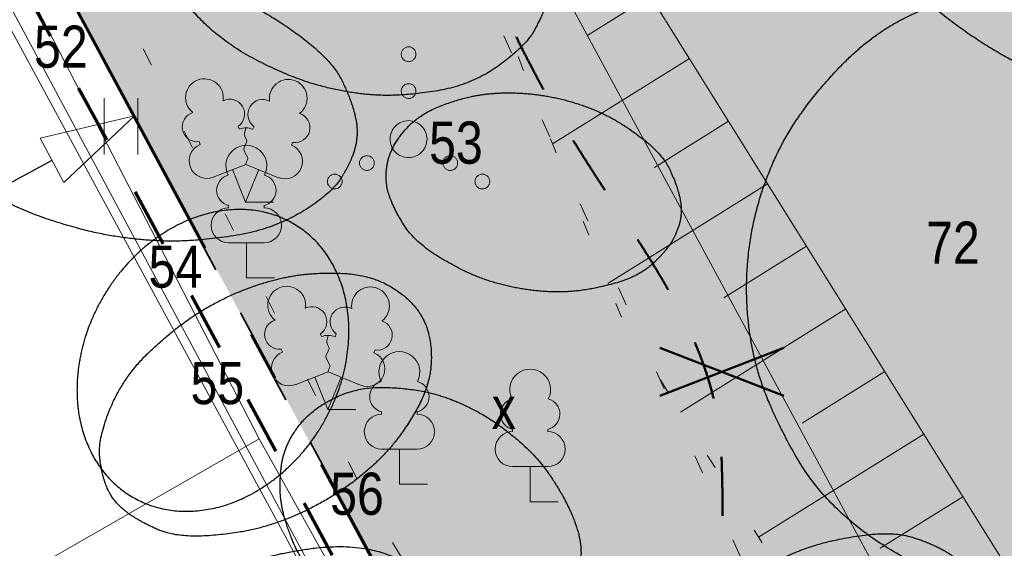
# Model space of a CAD drawing. Header units: metres. Extents: x 538891 to 1080079, y 6588829 to 13178720.
# Tile 259 of 656: x 539823 to 539836, y 6589209 to 6589216. Entities that reach past the tile are written whole.
import ezdxf

# ---------------------------------------------------------------- set-up
doc = ezdxf.new("R2010")
doc.units = ezdxf.units.M
doc.header["$LTSCALE"] = 0.4
doc.header["$PDMODE"] = 1
doc.header["$PDSIZE"] = -2
for name, pattern in [('KATASTRIPIIR', [17.5, 10, -2.5, 2.5, -2.5]), ('KOLVIK', [3.125, 0.625, -2.5]), ('NOLVAALL', [3, 0.5, -2.5]), ('VW-02 Medium Dashed', [4, 2, -2])]:
    doc.linetypes.add(name, pattern=pattern)
for name, color, linetype in [('DENDRO', 7, 'Continuous'), ('GEO', 7, 'Continuous'), ('KINO_ASENDIPLAAN', 7, 'Continuous'), ('KINO_PINNAKATTED 2', 7, 'Continuous'), ('KINO_TAIMESTIK', 7, 'Continuous'), ('KINO_VORMISTUS', 7, 'Continuous'), ('TEED. LIIKLUS JA TEERAJATISED', 7, 'Continuous')]:
    doc.layers.add(name, color=color, linetype=linetype)
doc.styles.add('Arial', font='arial.ttf')
doc.styles.add('Arial Narrow', font='ARIALN.TTF')
doc.styles.add('HK Explorer Medium', font='txt')
doc.linetypes.add('MP_KBL', pattern='A,0,[1,MP_KBL.shx,S=1,R=0,X=0,Y=-0.5],-18.999', length=18.999)
doc.linetypes.add('SI_VKBL', pattern='A,0,[1,SI_VKBL.shx,S=1,R=0,X=0,Y=-1.25],-53.74875', length=53.74875)
doc.dimstyles.new('ISO', dxfattribs={"dimtxt": 0.050344, "dimasz": 1.27, "dimexe": 0.8, "dimexo": 0, "dimgap": 0.4, "dimtad": 1, "dimdec": 3, "dimtxsty": 'Arial', "dimblk": 'VW_FILLEDARROW', "dimblk1": 'VW_FILLEDARROW', "dimblk2": 'VW_FILLEDARROW', "dimcen": 0, "dimadec": 8, "dimazin": 0, "dimtfac": 1, "dimtdec": 3, "dimtix": 1, "dimtmove": 0, "dimatfit": 0, "dimldrblk": 'VW_FILLEDARROW', "dimfxl": 1, "dimfrac": 2, "dimtolj": 1, "dimarcsym": 0})

# ---------------------------------------------------------------- blocks, each defined once
blk = doc.blocks.new('Landscape Area-226')
at = {"linetype": 'Continuous', "lineweight": 0}
blk.add_hatch(color=254, dxfattribs=at).paths.add_polyline_path([(-67.467, 134.818), (-71.46, 132.781), (-67.19, 124.86), (0, 0), (5.553, -10.141), (15.558, -4.907), (-6.422, 38.156), (-7.334, 37.698), (-24.238, 70.61), (-25.128, 70.156), (-55.703, 130.057)])
blk = doc.blocks.new('likvid')
at = {"color": 12, "linetype": 'Continuous', "lineweight": 50, "true_color": 0xcc0000}
for p, q in [((-0.84, 0.324), (0.84, -0.324)), ((0.84, 0.324), (-0.84, -0.324))]:
    blk.add_line(p, q, dxfattribs=at)
blk = doc.blocks.new('LEHTP2')
at = {"color": 252, "linetype": 'Continuous', "lineweight": 9, "true_color": 0x888888}
for p, q in [((-0.17, 1.98), (-0.2, 2.05)), ((0.2, 1.97), (0.23, 2.05)), ((-1.23, 1.56), (-1.26, 1.64)), ((1.25, 1.54), (1.28, 1.62)), ((-0.88, 0.67), (0.01, 1.02)), ((0, 0), (-0.35, 0.88)), ((0, 0), (0.36, 0.88)), ((0.01, 1.02), (0.89, 0.66)), ((0.76, 0), (0, 0))]:
    blk.add_line(p, q, dxfattribs=at)
at = {"color": 252, "linetype": 'Continuous', "lineweight": 9, "true_color": 0x888888, "flags": 128}
blk.add_lwpolyline([(0.01, 2.01), (-0.03, 1.86), (-0.03, 1.82), (-0.01, 1.76), (0.03, 1.69), (0.04, 1.65), (0.01, 1.58), (-0.04, 1.48), (-0.05, 1.43), (-0.04, 1.4), (-0.02, 1.34), (0.05, 1.22), (0.06, 1.18), (0.05, 1.14), (0.02, 1.07), (0.01, 1.02)], dxfattribs=at)
at = {"color": 252, "linetype": 'Continuous', "lineweight": 9, "true_color": 0x888888}
for centre, radius, start, end in [((-1.114, 2.828), 0.512, 111.5027, 232.5173), ((-1.114, 2.828), 0.512, 350.4856, 111.5002), ((1.158, 2.811), 0.512, 67.6168, 188.6314), ((1.158, 2.811), 0.512, 306.5997, 67.6143), ((-0.429, 2.384), 0.403, 305.1345, 116.705), ((0.465, 2.377), 0.403, 62.412, 233.9825), ((-1.312, 2.036), 0.403, 106.2979, 277.8684), ((1.344, 2.015), 0.403, 261.2486, 72.8191), ((0.008, 1.535), 0.475, 66.7655, 111.5015), ((-1.053, 1.117), 0.475, 111.5014, 291.5004), ((1.07, 1.101), 0.475, 247.6166, 67.6155)]:
    blk.add_arc(centre, radius, start, end, dxfattribs=at)
blk = doc.blocks.new('LEHTP1')
at = {"color": 252, "linetype": 'Continuous', "lineweight": 9, "true_color": 0x888888}
for p, q in [((-0.48, 1.96), (-0.48, 1.9)), ((0.48, 1.96), (0.48, 1.9)), ((0.48, 0.95), (-0.48, 0.95)), ((0, 0), (0, 0.95)), ((0.76, 0), (0, 0))]:
    blk.add_line(p, q, dxfattribs=at)
for centre, radius, start, end in [((0, 3.04), 0.554, 332.5799, 207.4201), ((-0.38, 2.375), 0.425, 105.2441, 257.079), ((0.38, 2.375), 0.425, 282.921, 74.7559), ((-0.475, 1.425), 0.475, 90, 270), ((0.475, 1.425), 0.475, 270, 90)]:
    blk.add_arc(centre, radius, start, end, dxfattribs=at)
blk = doc.blocks.new('VQSA')
at = {"color": 7, "linetype": 'Continuous', "lineweight": 9, "flags": 128}
for points in [[(0.2, 2.3), (0.199, 2.28), (0.196, 2.261), (0.191, 2.242), (0.185, 2.223), (0.176, 2.206), (0.166, 2.189), (0.155, 2.173), (0.141, 2.159), (0.127, 2.145), (0.111, 2.134), (0.094, 2.124), (0.077, 2.115), (0.058, 2.109), (0.039, 2.104), (0.02, 2.101), (0, 2.1), (-0.02, 2.101), (-0.039, 2.104), (-0.058, 2.109), (-0.077, 2.115), (-0.094, 2.124), (-0.111, 2.134), (-0.127, 2.145), (-0.141, 2.159), (-0.155, 2.173), (-0.166, 2.189), (-0.176, 2.206), (-0.185, 2.223), (-0.191, 2.242), (-0.196, 2.261), (-0.199, 2.28), (-0.2, 2.3), (-0.199, 2.32), (-0.196, 2.339), (-0.191, 2.358), (-0.185, 2.377), (-0.176, 2.394), (-0.166, 2.411), (-0.155, 2.427), (-0.141, 2.441), (-0.127, 2.455), (-0.111, 2.466), (-0.094, 2.476), (-0.077, 2.485), (-0.058, 2.491), (-0.039, 2.496), (-0.02, 2.499), (0, 2.5), (0.02, 2.499), (0.039, 2.496), (0.058, 2.491), (0.077, 2.485), (0.094, 2.476), (0.111, 2.466), (0.127, 2.455), (0.141, 2.441), (0.155, 2.427), (0.166, 2.411), (0.176, 2.394), (0.185, 2.377), (0.191, 2.358), (0.196, 2.339), (0.199, 2.32)], [(0.2, 1.3), (0.199, 1.28), (0.196, 1.261), (0.191, 1.242), (0.185, 1.223), (0.176, 1.206), (0.166, 1.189), (0.155, 1.173), (0.141, 1.159), (0.127, 1.145), (0.111, 1.134), (0.094, 1.124), (0.077, 1.115), (0.058, 1.109), (0.039, 1.104), (0.02, 1.101), (0, 1.1), (-0.02, 1.101), (-0.039, 1.104), (-0.058, 1.109), (-0.077, 1.115), (-0.094, 1.124), (-0.111, 1.134), (-0.127, 1.145), (-0.141, 1.159), (-0.155, 1.173), (-0.166, 1.189), (-0.176, 1.206), (-0.185, 1.223), (-0.191, 1.242), (-0.196, 1.261), (-0.199, 1.28), (-0.2, 1.3), (-0.199, 1.32), (-0.196, 1.339), (-0.191, 1.358), (-0.185, 1.377), (-0.176, 1.394), (-0.166, 1.411), (-0.155, 1.427), (-0.141, 1.441), (-0.127, 1.455), (-0.111, 1.466), (-0.094, 1.476), (-0.077, 1.485), (-0.058, 1.491), (-0.039, 1.496), (-0.02, 1.499), (0, 1.5), (0.02, 1.499), (0.039, 1.496), (0.058, 1.491), (0.077, 1.485), (0.094, 1.476), (0.111, 1.466), (0.127, 1.455), (0.141, 1.441), (0.155, 1.427), (0.166, 1.411), (0.176, 1.394), (0.185, 1.377), (0.191, 1.358), (0.196, 1.339), (0.199, 1.32)], [(0.5, 0), (0.498, -0.049), (0.49, -0.098), (0.478, -0.145), (0.462, -0.191), (0.441, -0.236), (0.416, -0.278), (0.387, -0.317), (0.354, -0.354), (0.317, -0.387), (0.278, -0.416), (0.236, -0.441), (0.191, -0.462), (0.145, -0.478), (0.098, -0.49), (0.049, -0.498), (0, -0.5), (-0.049, -0.498), (-0.098, -0.49), (-0.145, -0.478), (-0.191, -0.462), (-0.236, -0.441), (-0.278, -0.416), (-0.317, -0.387), (-0.354, -0.354), (-0.387, -0.317), (-0.416, -0.278), (-0.441, -0.236), (-0.462, -0.191), (-0.478, -0.145), (-0.49, -0.098), (-0.498, -0.049), (-0.5, 0), (-0.498, 0.049), (-0.49, 0.098), (-0.478, 0.145), (-0.462, 0.191), (-0.441, 0.236), (-0.416, 0.278), (-0.387, 0.317), (-0.354, 0.354), (-0.317, 0.387), (-0.278, 0.416), (-0.236, 0.441), (-0.191, 0.462), (-0.145, 0.478), (-0.098, 0.49), (-0.049, 0.498), (0, 0.5), (0.049, 0.498), (0.098, 0.49), (0.145, 0.478), (0.191, 0.462), (0.236, 0.441), (0.278, 0.416), (0.317, 0.387), (0.354, 0.354), (0.387, 0.317), (0.416, 0.278), (0.441, 0.236), (0.462, 0.191), (0.478, 0.145), (0.49, 0.098), (0.498, 0.049)], [(-0.93, -0.65), (-0.931, -0.67), (-0.934, -0.689), (-0.939, -0.708), (-0.945, -0.727), (-0.954, -0.744), (-0.964, -0.761), (-0.975, -0.777), (-0.989, -0.791), (-1.003, -0.805), (-1.019, -0.816), (-1.036, -0.826), (-1.053, -0.835), (-1.072, -0.841), (-1.091, -0.846), (-1.11, -0.849), (-1.13, -0.85), (-1.15, -0.849), (-1.169, -0.846), (-1.188, -0.841), (-1.207, -0.835), (-1.224, -0.826), (-1.241, -0.816), (-1.257, -0.805), (-1.271, -0.791), (-1.285, -0.777), (-1.296, -0.761), (-1.306, -0.744), (-1.315, -0.727), (-1.321, -0.708), (-1.326, -0.689), (-1.329, -0.67), (-1.33, -0.65), (-1.329, -0.63), (-1.326, -0.611), (-1.321, -0.592), (-1.315, -0.573), (-1.306, -0.556), (-1.296, -0.539), (-1.285, -0.523), (-1.271, -0.509), (-1.257, -0.495), (-1.241, -0.484), (-1.224, -0.474), (-1.207, -0.465), (-1.188, -0.459), (-1.169, -0.454), (-1.15, -0.451), (-1.13, -0.45), (-1.11, -0.451), (-1.091, -0.454), (-1.072, -0.459), (-1.053, -0.465), (-1.036, -0.474), (-1.019, -0.484), (-1.003, -0.495), (-0.989, -0.509), (-0.975, -0.523), (-0.964, -0.539), (-0.954, -0.556), (-0.945, -0.573), (-0.939, -0.592), (-0.934, -0.611), (-0.931, -0.63)], [(1.33, -0.65), (1.329, -0.67), (1.326, -0.689), (1.321, -0.708), (1.315, -0.727), (1.306, -0.744), (1.296, -0.761), (1.285, -0.777), (1.271, -0.791), (1.257, -0.805), (1.241, -0.816), (1.224, -0.826), (1.207, -0.835), (1.188, -0.841), (1.169, -0.846), (1.15, -0.849), (1.13, -0.85), (1.11, -0.849), (1.091, -0.846), (1.072, -0.841), (1.053, -0.835), (1.036, -0.826), (1.019, -0.816), (1.003, -0.805), (0.989, -0.791), (0.975, -0.777), (0.964, -0.761), (0.954, -0.744), (0.945, -0.727), (0.939, -0.708), (0.934, -0.689), (0.931, -0.67), (0.93, -0.65), (0.931, -0.63), (0.934, -0.611), (0.939, -0.592), (0.945, -0.573), (0.954, -0.556), (0.964, -0.539), (0.975, -0.523), (0.989, -0.509), (1.003, -0.495), (1.019, -0.484), (1.036, -0.474), (1.053, -0.465), (1.072, -0.459), (1.091, -0.454), (1.11, -0.451), (1.13, -0.45), (1.15, -0.451), (1.169, -0.454), (1.188, -0.459), (1.207, -0.465), (1.224, -0.474), (1.241, -0.484), (1.257, -0.495), (1.271, -0.509), (1.285, -0.523), (1.296, -0.539), (1.306, -0.556), (1.315, -0.573), (1.321, -0.592), (1.326, -0.611), (1.329, -0.63)], [(-1.8, -1.15), (-1.801, -1.17), (-1.804, -1.189), (-1.809, -1.208), (-1.815, -1.227), (-1.824, -1.244), (-1.834, -1.261), (-1.845, -1.277), (-1.859, -1.291), (-1.873, -1.305), (-1.889, -1.316), (-1.906, -1.326), (-1.923, -1.335), (-1.942, -1.341), (-1.961, -1.346), (-1.98, -1.349), (-2, -1.35), (-2.02, -1.349), (-2.039, -1.346), (-2.058, -1.341), (-2.077, -1.335), (-2.094, -1.326), (-2.111, -1.316), (-2.127, -1.305), (-2.141, -1.291), (-2.155, -1.277), (-2.166, -1.261), (-2.176, -1.244), (-2.185, -1.227), (-2.191, -1.208), (-2.196, -1.189), (-2.199, -1.17), (-2.2, -1.15), (-2.199, -1.13), (-2.196, -1.111), (-2.191, -1.092), (-2.185, -1.073), (-2.176, -1.056), (-2.166, -1.039), (-2.155, -1.023), (-2.141, -1.009), (-2.127, -0.995), (-2.111, -0.984), (-2.094, -0.974), (-2.077, -0.965), (-2.058, -0.959), (-2.039, -0.954), (-2.02, -0.951), (-2, -0.95), (-1.98, -0.951), (-1.961, -0.954), (-1.942, -0.959), (-1.923, -0.965), (-1.906, -0.974), (-1.889, -0.984), (-1.873, -0.995), (-1.859, -1.009), (-1.845, -1.023), (-1.834, -1.039), (-1.824, -1.056), (-1.815, -1.073), (-1.809, -1.092), (-1.804, -1.111), (-1.801, -1.13)], [(2.2, -1.15), (2.199, -1.17), (2.196, -1.189), (2.191, -1.208), (2.185, -1.227), (2.176, -1.244), (2.166, -1.261), (2.155, -1.277), (2.141, -1.291), (2.127, -1.305), (2.111, -1.316), (2.094, -1.326), (2.077, -1.335), (2.058, -1.341), (2.039, -1.346), (2.02, -1.349), (2, -1.35), (1.98, -1.349), (1.961, -1.346), (1.942, -1.341), (1.923, -1.335), (1.906, -1.326), (1.889, -1.316), (1.873, -1.305), (1.859, -1.291), (1.845, -1.277), (1.834, -1.261), (1.824, -1.244), (1.815, -1.227), (1.809, -1.208), (1.804, -1.189), (1.801, -1.17), (1.8, -1.15), (1.801, -1.13), (1.804, -1.111), (1.809, -1.092), (1.815, -1.073), (1.824, -1.056), (1.834, -1.039), (1.845, -1.023), (1.859, -1.009), (1.873, -0.995), (1.889, -0.984), (1.906, -0.974), (1.923, -0.965), (1.942, -0.959), (1.961, -0.954), (1.98, -0.951), (2, -0.95), (2.02, -0.951), (2.039, -0.954), (2.058, -0.959), (2.077, -0.965), (2.094, -0.974), (2.111, -0.984), (2.127, -0.995), (2.141, -1.009), (2.155, -1.023), (2.166, -1.039), (2.176, -1.056), (2.185, -1.073), (2.191, -1.092), (2.196, -1.111), (2.199, -1.13)]]:
    blk.add_lwpolyline(points, close=True, dxfattribs=at)
blk = doc.blocks.new('HEIN')
at = {"color": 7, "linetype": 'Continuous', "lineweight": 9}
for p, q in [((-0.455, 0.761), (-0.455, -0.761)), ((0.455, 0.761), (0.455, -0.761))]:
    blk.add_line(p, q, dxfattribs=at)
blk = doc.blocks.new('VW_FILLEDARROW')
at = {"color": 0, "linetype": 'Continuous', "lineweight": 5, "flags": 128}
blk.add_lwpolyline([(-1, 0.268), (0, 0), (-1, -0.268)], close=True, dxfattribs=at)
blk = doc.blocks.new('*D536')
at = {"layer": 'Defpoints', "color": 0, "transparency": 16777216}
for p in [(539824.376, 6589214.944), (539824.74, 6589214.269), (539809.612, 6589206.121)]:
    blk.add_point(p, dxfattribs=at)
at = {"layer": 'KINO_VORMISTUS', "color": 0, "linetype": 'Continuous', "lineweight": -2, "transparency": 16777216}
for p, q in [((539824.74, 6589214.269), (539823.997, 6589215.649)), ((539810.366, 6589207.399), (539823.258, 6589214.342)), ((539809.612, 6589206.121), (539808.868, 6589207.501))]:
    blk.add_line(p, q, dxfattribs=at)
at = {"layer": 'KINO_VORMISTUS', "color": 0, "lineweight": -2, "transparency": 16777216, "xscale": 1.27, "yscale": 1.27, "zscale": 1.27}
for p, rotation in [((539824.376, 6589214.944), 28.30540367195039), ((539809.248, 6589206.797), 208.3054036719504)]:
    blk.add_blockref('VW_FILLEDARROW', p, dxfattribs=dict(at, rotation=rotation))
at = {"layer": 'KINO_VORMISTUS', "color": 0, "lineweight": 5, "transparency": 16777216, "insert": (539816.246, 6589211.921), "char_height": 1.2656, "attachment_point": 5, "rotation": 28.3054, "style": 'HK Explorer Medium'}
blk.add_mtext('\\A1;17,18m', dxfattribs=at)

msp = doc.modelspace()

# ---------------------------------------------------------------- hatches: boundary and pattern name
at = {"layer": 'DENDRO', "linetype": 'Continuous', "lineweight": 0, "true_color": 0xff9f7f}
msp.add_hatch(color=21, dxfattribs=at).paths.add_polyline_path([(539832.1264, 6589223.9758), (539832.0564, 6589224.0308), (539831.9855, 6589224.0844), (539831.9135, 6589224.1367), (539831.8406, 6589224.1877), (539831.7666, 6589224.2373), (539831.6917, 6589224.2856), (539831.6158, 6589224.3326), (539831.5388, 6589224.3782), (539831.463, 6589224.4217), (539831.3902, 6589224.4621), (539831.3205, 6589224.4994), (539831.254, 6589224.5338), (539831.1905, 6589224.5651), (539831.1302, 6589224.5933), (539831.073, 6589224.6186), (539831.0188, 6589224.6408), (539830.9677, 6589224.6609), (539830.9194, 6589224.6798), (539830.8739, 6589224.6974), (539830.8313, 6589224.7139), (539830.7916, 6589224.7291), (539830.7547, 6589224.7432), (539830.7207, 6589224.756), (539830.6895, 6589224.7676), (539830.6606, 6589224.7783), (539830.6336, 6589224.7883), (539830.6085, 6589224.7977), (539830.5853, 6589224.8063), (539830.5639, 6589224.8143), (539830.5444, 6589224.8216), (539830.5268, 6589224.8283), (539830.511, 6589224.8342), (539830.4941, 6589224.8406), (539830.4731, 6589224.8485), (539830.448, 6589224.858), (539830.4188, 6589224.869), (539830.3855, 6589224.8815), (539830.348, 6589224.8955), (539830.3064, 6589224.911), (539830.2608, 6589224.9281), (539830.2102, 6589224.9466), (539830.1538, 6589224.9662), (539830.0916, 6589224.9871), (539830.0237, 6589225.0092), (539829.9499, 6589225.0325), (539829.8705, 6589225.057), (539829.7852, 6589225.0828), (539829.6941, 6589225.1097), (539829.5995, 6589225.136), (539829.5034, 6589225.1597), (539829.4058, 6589225.1808), (539829.3068, 6589225.1993), (539829.2063, 6589225.2153), (539829.1044, 6589225.2287), (539829.001, 6589225.2395), (539828.8962, 6589225.2477), (539828.7934, 6589225.2517), (539828.6961, 6589225.2499), (539828.6043, 6589225.2422), (539828.518, 6589225.2286), (539828.4373, 6589225.2092), (539828.362, 6589225.184), (539828.2922, 6589225.1529), (539828.2279, 6589225.1159), (539828.1681, 6589225.0747), (539828.1116, 6589225.0306), (539828.0585, 6589224.9836), (539828.0087, 6589224.9339), (539827.9623, 6589224.8814), (539827.9193, 6589224.826), (539827.8796, 6589224.7678), (539827.8433, 6589224.7068), (539827.8097, 6589224.6433), (539827.778, 6589224.5776), (539827.7482, 6589224.5097), (539827.7205, 6589224.4397), (539827.6947, 6589224.3674), (539827.6709, 6589224.2929), (539827.649, 6589224.2163), (539827.6291, 6589224.1374), (539827.6113, 6589224.0572), (539827.5956, 6589223.9763), (539827.5821, 6589223.8947), (539827.5707, 6589223.8126), (539827.5615, 6589223.7298), (539827.5545, 6589223.6464), (539827.5496, 6589223.5623), (539827.5469, 6589223.4776), (539827.5465, 6589223.393), (539827.5482, 6589223.3091), (539827.5522, 6589223.2259), (539827.5585, 6589223.1435), (539827.5671, 6589223.0618), (539827.5779, 6589222.9808), (539827.5909, 6589222.9006), (539827.6062, 6589222.8211), (539827.6234, 6589222.742), (539827.6418, 6589222.6628), (539827.6616, 6589222.5835), (539827.6827, 6589222.5041), (539827.7051, 6589222.4247), (539827.7289, 6589222.3452), (539827.754, 6589222.2656), (539827.7805, 6589222.1859), (539827.8078, 6589222.1056), (539827.8354, 6589222.0243), (539827.8633, 6589221.9419), (539827.8915, 6589221.8584), (539827.9201, 6589221.7738), (539827.949, 6589221.6882), (539827.9782, 6589221.6014), (539828.0078, 6589221.5136), (539828.0375, 6589221.4225), (539828.0672, 6589221.326), (539828.097, 6589221.2242), (539828.1267, 6589221.1169), (539828.1565, 6589221.0042), (539828.1863, 6589220.8861), (539828.216, 6589220.7626), (539828.2458, 6589220.6338), (539828.2762, 6589220.4967), (539828.3076, 6589220.3485), (539828.34, 6589220.1894), (539828.3735, 6589220.0192), (539828.408, 6589219.838), (539828.4436, 6589219.6457), (539828.4802, 6589219.4424), (539828.5179, 6589219.2281), (539828.5587, 6589219.0075), (539828.6045, 6589218.7856), (539828.6554, 6589218.5623), (539828.7114, 6589218.3376), (539828.7725, 6589218.1114), (539828.8386, 6589217.8839), (539828.9098, 6589217.655), (539828.9862, 6589217.4247), (539829.0653, 6589217.1978), (539829.145, 6589216.9792), (539829.2253, 6589216.7688), (539829.3062, 6589216.5667), (539829.3876, 6589216.3729), (539829.4696, 6589216.1873), (539829.5522, 6589216.0099), (539829.6353, 6589215.8409), (539829.7186, 6589215.678), (539829.8017, 6589215.5193), (539829.8845, 6589215.3648), (539829.967, 6589215.2144), (539830.0493, 6589215.0682), (539830.1313, 6589214.9261), (539830.2131, 6589214.7882), (539830.2946, 6589214.6545), (539830.3765, 6589214.5228), (539830.4592, 6589214.3912), (539830.5429, 6589214.2595), (539830.6275, 6589214.1278), (539830.7129, 6589213.9962), (539830.7993, 6589213.8645), (539830.8867, 6589213.7329), (539830.9749, 6589213.6012), (539831.0628, 6589213.4694), (539831.1493, 6589213.3374), (539831.2343, 6589213.2052), (539831.3178, 6589213.0727), (539831.3999, 6589212.94), (539831.4805, 6589212.8071), (539831.5596, 6589212.6739), (539831.6373, 6589212.5406), (539831.7123, 6589212.4068), (539831.7833, 6589212.2726), (539831.8503, 6589212.1379), (539831.9134, 6589212.0028), (539831.9726, 6589211.8672), (539832.0278, 6589211.7311), (539832.0791, 6589211.5945), (539832.1264, 6589211.4574), (539832.1692, 6589211.3199), (539832.2071, 6589211.1819), (539832.2401, 6589211.0434), (539832.268, 6589210.9044), (539832.291, 6589210.7649), (539832.3091, 6589210.625), (539832.3222, 6589210.4845), (539832.3303, 6589210.3436), (539832.3354, 6589210.2026), (539832.3393, 6589210.0618), (539832.342, 6589209.9213), (539832.3435, 6589209.7811), (539832.3438, 6589209.6411), (539832.3429, 6589209.5015), (539832.3409, 6589209.362), (539832.3377, 6589209.2229), (539832.3351, 6589209.0844), (539832.3351, 6589208.9469), (539832.3376, 6589208.8105), (539832.3427, 6589208.675), (539832.3504, 6589208.5407), (539832.3606, 6589208.4073), (539832.3733, 6589208.275), (539832.3886, 6589208.1436), (539832.408, 6589208.0137), (539832.4333, 6589207.8853), (539832.4644, 6589207.7587), (539832.5013, 6589207.6336), (539832.544, 6589207.5102), (539832.5925, 6589207.3885), (539832.6469, 6589207.2683), (539832.707, 6589207.1499), (539832.7719, 6589207.0326), (539832.8407, 6589206.9159), (539832.9132, 6589206.8), (539832.9896, 6589206.6847), (539833.0697, 6589206.5701), (539833.1537, 6589206.4562), (539833.2415, 6589206.3429), (539833.333, 6589206.2303), (539833.4271, 6589206.1179), (539833.5226, 6589206.005), (539833.6193, 6589205.8917), (539833.7174, 6589205.778), (539833.8167, 6589205.6638), (539833.9174, 6589205.5492), (539834.0194, 6589205.4342), (539834.1227, 6589205.3187), (539834.2261, 6589205.2023), (539834.3283, 6589205.0843), (539834.4294, 6589204.9647), (539834.5293, 6589204.8436), (539834.628, 6589204.721), (539834.7255, 6589204.5968), (539834.8219, 6589204.471), (539834.9171, 6589204.3437), (539835.0114, 6589204.2151), (539835.1049, 6589204.0855), (539835.1976, 6589203.955), (539835.2895, 6589203.8235), (539835.3807, 6589203.6911), (539835.4711, 6589203.5577), (539835.5607, 6589203.4233), (539835.6496, 6589203.2879), (539835.7397, 6589203.1501), (539835.8333, 6589203.0081), (539835.9302, 6589202.862), (539836.0305, 6589202.7119), (539836.1341, 6589202.5576), (539836.2411, 6589202.3993), (539836.3515, 6589202.2369), (539836.4653, 6589202.0703), (539836.5843, 6589201.9012), (539836.7103, 6589201.7308), (539836.8433, 6589201.5591), (539836.9834, 6589201.3863), (539837.1305, 6589201.2123), (539837.2847, 6589201.037), (539837.4459, 6589200.8605), (539837.6142, 6589200.6828), (539837.7863, 6589200.5089), (539837.9591, 6589200.3438), (539838.1325, 6589200.1874), (539838.3067, 6589200.0399), (539838.4815, 6589199.9011), (539838.657, 6589199.7711), (539838.8332, 6589199.6499), (539839.01, 6589199.5375), (539839.1862, 6589199.4326), (539839.3605, 6589199.3339), (539839.5327, 6589199.2414), (539839.703, 6589199.1552), (539839.8713, 6589199.0753), (539840.0377, 6589199.0015), (539840.2021, 6589198.934), (539840.3645, 6589198.8728), (539840.5265, 6589198.8169), (539840.6897, 6589198.7655), (539840.8541, 6589198.7186), (539841.0196, 6589198.6762), (539841.1864, 6589198.6383), (539841.3543, 6589198.605), (539841.5234, 6589198.5761), (539841.6937, 6589198.5518), (539841.8635, 6589198.5326), (539842.031, 6589198.5194), (539842.1962, 6589198.5119), (539842.3591, 6589198.5104), (539842.5197, 6589198.5147), (539842.6781, 6589198.5249), (539842.8342, 6589198.5409), (539842.988, 6589198.5628), (539843.1378, 6589198.5914), (539843.2819, 6589198.6273), (539843.4203, 6589198.6706), (539843.553, 6589198.7212), (539843.6799, 6589198.7792), (539843.8012, 6589198.8446), (539843.9167, 6589198.9174), (539844.0265, 6589198.9975), (539844.1294, 6589199.0852), (539844.2244, 6589199.1806), (539844.3113, 6589199.2837), (539844.3902, 6589199.3946), (539844.4611, 6589199.5132), (539844.524, 6589199.6396), (539844.5789, 6589199.7737), (539844.6258, 6589199.9155), (539844.6655, 6589200.0634), (539844.6987, 6589200.2157), (539844.7254, 6589200.3724), (539844.7457, 6589200.5335), (539844.7595, 6589200.699), (539844.7668, 6589200.869), (539844.7676, 6589201.0433), (539844.762, 6589201.2221), (539844.7506, 6589201.4036), (539844.7342, 6589201.5863), (539844.7128, 6589201.7701), (539844.6863, 6589201.955), (539844.6548, 6589202.1411), (539844.6183, 6589202.3282), (539844.5768, 6589202.5165), (539844.5302, 6589202.7059), (539844.4793, 6589202.895), (539844.4248, 6589203.0822), (539844.3667, 6589203.2677), (539844.3051, 6589203.4513), (539844.2398, 6589203.6331), (539844.1709, 6589203.8131), (539844.0984, 6589203.9913), (539844.0223, 6589204.1677), (539843.9432, 6589204.3428), (539843.8615, 6589204.5171), (539843.7774, 6589204.6905), (539843.6907, 6589204.8631), (539843.6015, 6589205.0349), (539843.5098, 6589205.2059), (539843.4157, 6589205.3761), (539843.319, 6589205.5454), (539843.2203, 6589205.7146), (539843.1202, 6589205.8844), (539843.0186, 6589206.0546), (539842.9156, 6589206.2254), (539842.8112, 6589206.3968), (539842.7053, 6589206.5687), (539842.5979, 6589206.7411), (539842.4891, 6589206.914), (539842.3777, 6589207.0911), (539842.2623, 6589207.276), (539842.1431, 6589207.4686), (539842.02, 6589207.669), (539841.893, 6589207.8773), (539841.7621, 6589208.0933), (539841.6273, 6589208.317), (539841.4886, 6589208.5486), (539841.3448, 6589208.7916), (539841.1946, 6589209.0499), (539841.0381, 6589209.3235), (539840.8753, 6589209.6122), (539840.7061, 6589209.9162), (539840.5305, 6589210.2355), (539840.3486, 6589210.5699), (539840.1604, 6589210.9196), (539839.9697, 6589211.2792), (539839.7802, 6589211.6434), (539839.592, 6589212.0121), (539839.4051, 6589212.3853), (539839.2196, 6589212.7631), (539839.0353, 6589213.1455), (539838.8523, 6589213.5324), (539838.6705, 6589213.9239), (539838.4896, 6589214.3156), (539838.3087, 6589214.7031), (539838.1281, 6589215.0864), (539837.9477, 6589215.4656), (539837.7674, 6589215.8407), (539837.5873, 6589216.2116), (539837.4074, 6589216.5783), (539837.2277, 6589216.9409), (539837.0461, 6589217.2987), (539836.8606, 6589217.6509), (539836.6712, 6589217.9977), (539836.4779, 6589218.3389), (539836.2807, 6589218.6746), (539836.0796, 6589219.0049), (539835.8746, 6589219.3296), (539835.6657, 6589219.6488), (539835.4562, 6589219.9605), (539835.2496, 6589220.2627), (539835.0457, 6589220.5553), (539834.8447, 6589220.8383), (539834.6465, 6589221.1118), (539834.4511, 6589221.3758), (539834.2586, 6589221.6302), (539834.0688, 6589221.875), (539833.8851, 6589222.1073), (539833.7107, 6589222.3238), (539833.5456, 6589222.5247), (539833.3899, 6589222.71), (539833.2434, 6589222.8796), (539833.1062, 6589223.0335), (539832.9784, 6589223.1717), (539832.8598, 6589223.2943), (539832.7487, 6589223.4053), (539832.6431, 6589223.509), (539832.5431, 6589223.6052), (539832.4487, 6589223.6941), (539832.3598, 6589223.7756), (539832.2764, 6589223.8497), (539832.1986, 6589223.9165)])

# ---------------------------------------------------------------- linework, layer by layer
at = {"layer": 'DENDRO', "color": 82, "linetype": 'Continuous', "lineweight": 25, "true_color": 0x33cc00}
for points, knots in [([(539838.5651, 6589227.1888), (539838.5272, 6589227.1902), (539838.4893, 6589227.1916), (539837.7834, 6589227.2077), (539836.2412, 6589226.7453), (539835.0265, 6589225.7814), (539833.8829, 6589224.4288), (539833.2793, 6589222.4486), (539833.1562, 6589221.0375), (539833.4193, 6589218.9221), (539834.6798, 6589216.7926), (539836.2447, 6589215.6318), (539837.5104, 6589215.2604), (539838.5728, 6589215.1761), (539840.0469, 6589215.4862), (539841.2693, 6589216.2768), (539842.4723, 6589217.4366), (539843.2502, 6589219.286), (539843.5135, 6589220.6626), (539843.4696, 6589222.8202), (539842.3829, 6589225.178), (539840.8412, 6589226.5718), (539839.3445, 6589227.1458), (539838.6409, 6589227.1861), (539838.603, 6589227.1875), (539838.5651, 6589227.1888)], [0, 0, 0, 0.0026698, 0.0026698, 0.0524026, 0.1021353, 0.1518681, 0.2016009, 0.2513337, 0.3010665, 0.3507992, 0.400532, 0.4502648, 0.4999976, 0.5497304, 0.5994631, 0.6491959, 0.6989287, 0.7486615, 0.7983943, 0.848127, 0.8978598, 0.9475926, 0.9973254, 0.9973254, 1, 1, 1]), ([(539837.5098, 6589208.4849), (539837.5436, 6589208.4908), (539837.5774, 6589208.4967), (539838.2101, 6589208.6141), (539839.5202, 6589209.3359), (539840.3712, 6589210.4554), (539840.777, 6589211.3941), (539840.9456, 6589212.4698), (539840.8257, 6589213.5834), (539840.422, 6589214.6166), (539839.4547, 6589215.9028), (539837.8464, 6589216.6873), (539836.6295, 6589216.7794), (539836.0711, 6589216.698), (539835.5161, 6589216.5873), (539834.3949, 6589216.09), (539833.4767, 6589215.1246), (539832.9823, 6589214.2771), (539832.686, 6589213.2603), (539832.6584, 6589212.1513), (539832.9248, 6589211.0635), (539833.7425, 6589209.6215), (539835.3417, 6589208.6094), (539836.8082, 6589208.3741), (539837.4422, 6589208.473), (539837.476, 6589208.479), (539837.5098, 6589208.4849)], [0, 0, 0, 0.0025271, 0.0025271, 0.0499051, 0.0972831, 0.1446612, 0.1920392, 0.2394172, 0.2867953, 0.3341733, 0.3815514, 0.4289294, 0.4763074, 0.5236855, 0.5710635, 0.6184415, 0.6658196, 0.7131976, 0.7605756, 0.8079537, 0.8553317, 0.9027098, 0.9500878, 0.9974658, 0.9974658, 1, 1, 1])]:
    msp.add_open_spline(points, degree=2, knots=knots, dxfattribs=at)
at = {"layer": 'DENDRO', "color": 20, "linetype": 'VW-02 Medium Dashed', "lineweight": 50, "true_color": 0xff3f3f}
msp.add_open_spline([(539832.1264, 6589223.9758), (539831.8485, 6589224.1984), (539831.2291, 6589224.558), (539830.8085, 6589224.7235), (539830.5704, 6589224.8117), (539830.4517, 6589224.8567), (539830.0699, 6589224.9995), (539829.3184, 6589225.2199), (539828.474, 6589225.2754), (539827.9818, 6589224.9564), (539827.7048, 6589224.4572), (539827.5534, 6589223.8176), (539827.5405, 6589223.1376), (539827.672, 6589222.5047), (539827.889, 6589221.8671), (539828.1266, 6589221.1601), (539828.3651, 6589220.1074), (539828.6708, 6589218.3487), (539829.3016, 6589216.5006), (539829.9691, 6589215.1811), (539830.6202, 6589214.1279), (539831.3296, 6589213.0745), (539831.945, 6589212.0066), (539832.3077, 6589210.9083), (539832.353, 6589209.779), (539832.3223, 6589208.6668), (539832.4548, 6589207.6205), (539832.9592, 6589206.6793), (539833.7069, 6589205.7814), (539834.5386, 6589204.8561), (539835.2957, 6589203.8313), (539836.0035, 6589202.7446), (539836.9271, 6589201.396), (539838.3013, 6589199.9696), (539839.7188, 6589199.1054), (539841.0102, 6589198.6401), (539842.3773, 6589198.4635), (539843.5987, 6589198.6622), (539844.4543, 6589199.3328), (539844.7974, 6589200.4982), (539844.7265, 6589201.946), (539844.3339, 6589203.4658), (539843.7108, 6589204.8697), (539842.9272, 6589206.2212), (539842.0511, 6589207.6068), (539840.926, 6589209.4903), (539839.3948, 6589212.3489), (539837.9462, 6589215.4989), (539836.5091, 6589218.3829), (539834.8222, 6589220.9147), (539833.3154, 6589222.8353), (539832.4042, 6589223.7532), (539832.1264, 6589223.9758)], degree=2, dxfattribs=at)
at = {"layer": 'DENDRO', "color": 30, "linetype": 'Continuous', "lineweight": 25, "true_color": 0xff7f00}
for points, knots in [([(539824.5798, 6589218.4437), (539824.5734, 6589218.4271), (539824.5669, 6589218.4104), (539824.45, 6589218.096), (539824.52, 6589217.2741), (539824.9958, 6589216.5238), (539825.6161, 6589215.9091), (539826.4992, 6589215.4596), (539827.2615, 6589215.2503), (539827.9945, 6589215.2039), (539828.95, 6589215.362), (539829.677, 6589215.8918), (539829.9054, 6589216.3076), (539830.025, 6589216.6537), (539830.0443, 6589217.3151), (539829.6912, 6589218.0455), (539829.1811, 6589218.6758), (539828.3716, 6589219.1977), (539827.6271, 6589219.4854), (539826.4708, 6589219.6676), (539825.3232, 6589219.3408), (539824.7212, 6589218.7858), (539824.5927, 6589218.477), (539824.5862, 6589218.4604), (539824.5798, 6589218.4437)], [0, 0, 0, 0.0027858, 0.0027858, 0.0551237, 0.1074616, 0.1597995, 0.2121374, 0.2644753, 0.3168131, 0.369151, 0.4214889, 0.4738268, 0.5261647, 0.5785026, 0.6308405, 0.6831784, 0.7355163, 0.7878542, 0.840192, 0.8925299, 0.9448678, 0.9972057, 0.9972057, 1, 1, 1]), ([(539821.3141, 6589215.6257), (539821.3116, 6589215.6115), (539821.3091, 6589215.5973), (539821.2669, 6589215.33), (539821.4895, 6589214.6895), (539822.0534, 6589214.1433), (539822.7241, 6589213.7066), (539823.636, 6589213.3955), (539824.4237, 6589213.2565), (539825.1927, 6589213.2399), (539826.2198, 6589213.3941), (539827.0288, 6589213.8719), (539827.3172, 6589214.3259), (539827.4177, 6589214.72), (539827.3146, 6589215.1646), (539827.0616, 6589215.6743), (539826.3817, 6589216.216), (539825.6163, 6589216.6241), (539824.6551, 6589216.8711), (539823.867, 6589216.9491), (539822.758, 6589216.8764), (539821.8026, 6589216.4398), (539821.3744, 6589215.9184), (539821.3192, 6589215.6542), (539821.3167, 6589215.64), (539821.3141, 6589215.6257)], [0, 0, 0, 0.0026574, 0.0026574, 0.0523913, 0.1021253, 0.1518592, 0.2015932, 0.2513271, 0.3010611, 0.3507951, 0.400529, 0.450263, 0.4999969, 0.5497309, 0.5994649, 0.6491988, 0.6989328, 0.7486667, 0.7984007, 0.8481347, 0.8978686, 0.9476026, 0.9973365, 0.9973365, 1, 1, 1]), ([(539827.8046, 6589214.3038), (539827.8023, 6589214.2923), (539827.8, 6589214.2808), (539827.7595, 6589214.0635), (539827.8958, 6589213.6672), (539828.1861, 6589213.2221), (539828.845, 6589212.8258), (539829.3804, 6589212.637), (539829.9544, 6589212.5502), (539830.4975, 6589212.5724), (539831.1828, 6589212.7537), (539831.5379, 6589213.0629), (539831.7163, 6589213.325), (539831.8058, 6589213.6434), (539831.7284, 6589214.0123), (539831.5218, 6589214.4395), (539830.9558, 6589214.8659), (539830.463, 6589215.0952), (539829.8995, 6589215.2356), (539829.3326, 6589215.2672), (539828.8272, 6589215.1957), (539828.2252, 6589214.964), (539827.8585, 6589214.5416), (539827.8092, 6589214.3268), (539827.8069, 6589214.3153), (539827.8046, 6589214.3038)], [0, 0, 0, 0.0026412, 0.0026412, 0.0523767, 0.1021121, 0.1518475, 0.201583, 0.2513184, 0.3010538, 0.3507892, 0.4005247, 0.4502601, 0.4999955, 0.549731, 0.5994664, 0.6492018, 0.6989372, 0.7486727, 0.7984081, 0.8481435, 0.897879, 0.9476144, 0.9973498, 0.9973498, 1, 1, 1]), ([(539828.2753, 6589212.211), (539828.2687, 6589212.2229), (539828.2621, 6589212.2349), (539828.1343, 6589212.4584), (539827.5658, 6589212.7973), (539826.7976, 6589212.8252), (539826.1953, 6589212.7168), (539825.5591, 6589212.4712), (539824.9647, 6589212.1056), (539824.2378, 6589211.4317), (539823.8779, 6589210.5804), (539823.9312, 6589210.0622), (539824.0906, 6589209.7115), (539824.4419, 6589209.4447), (539824.9565, 6589209.226), (539825.8014, 6589209.2849), (539826.4292, 6589209.4619), (539827.0545, 6589209.7719), (539827.6003, 6589210.181), (539828.0112, 6589210.6337), (539828.3895, 6589211.3027), (539828.4062, 6589211.9591), (539828.2885, 6589212.1871), (539828.2819, 6589212.199), (539828.2753, 6589212.211)], [0, 0, 0, 0.0027795, 0.0027795, 0.055118, 0.1074565, 0.159795, 0.2121335, 0.264472, 0.3168105, 0.369149, 0.4214876, 0.4738261, 0.5261646, 0.5785031, 0.6308416, 0.6831801, 0.7355186, 0.7878571, 0.8401957, 0.8925342, 0.9448727, 0.9972112, 0.9972112, 1, 1, 1]), ([(539826.5746, 6589210.7071), (539826.5659, 6589210.6948), (539826.5572, 6589210.6825), (539826.3955, 6589210.4492), (539826.3328, 6589209.9223), (539826.3942, 6589209.4948), (539826.641, 6589208.8847), (539827.1741, 6589208.2912), (539827.7162, 6589207.9072), (539828.3034, 6589207.6618), (539829.1455, 6589207.5334), (539829.7051, 6589207.7244), (539830.1001, 6589207.9855), (539830.3318, 6589208.3482), (539830.426, 6589208.7402), (539830.4273, 6589209.3361), (539829.9486, 6589210.2161), (539829.3333, 6589210.7643), (539828.7588, 6589211.0831), (539828.1783, 6589211.2519), (539827.3945, 6589211.2777), (539826.7613, 6589210.9582), (539826.592, 6589210.7316), (539826.5833, 6589210.7193), (539826.5746, 6589210.7071)], [0, 0, 0, 0.0027725, 0.0027725, 0.0551117, 0.1074508, 0.15979, 0.2121292, 0.2644683, 0.3168075, 0.3691467, 0.4214858, 0.473825, 0.5261642, 0.5785033, 0.6308425, 0.6831817, 0.7355208, 0.78786, 0.8401991, 0.8925383, 0.9448775, 0.9972166, 0.9972166, 1, 1, 1])]:
    msp.add_open_spline(points, degree=2, knots=knots, dxfattribs=at)
at = {"layer": 'DENDRO', "color": 25, "linetype": 'Continuous', "lineweight": 25, "true_color": 0x995f4c}
msp.add_open_spline([(539823.6096, 6589211.4751), (539823.6684, 6589212.0212), (539824.2603, 6589213.0086), (539825.168, 6589213.627), (539826.1483, 6589213.7105), (539826.9385, 6589213.2368), (539827.3269, 6589212.3329), (539827.2094, 6589211.2408), (539826.6174, 6589210.2534), (539825.7097, 6589209.635), (539824.7294, 6589209.5515), (539823.9392, 6589210.0252), (539823.5508, 6589210.9291), (539823.6096, 6589211.4751)], degree=2, dxfattribs=at)
for points, knots in [([(539835.6876, 6589208.6925), (539835.6822, 6589208.7034), (539835.6767, 6589208.7143), (539835.5711, 6589208.9181), (539835.1936, 6589209.1494), (539834.6492, 6589209.3176), (539833.8125, 6589209.2), (539833.2192, 6589208.996), (539832.6582, 6589208.6832), (539831.9608, 6589208.0972), (539831.59, 6589207.3427), (539831.6131, 6589206.8763), (539831.7414, 6589206.5575), (539832.0492, 6589206.3091), (539832.5085, 6589206.0996), (539833.2832, 6589206.1307), (539833.8654, 6589206.2733), (539834.4519, 6589206.5354), (539834.9708, 6589206.8884), (539835.3685, 6589207.284), (539835.7471, 6589207.8745), (539835.7948, 6589208.4631), (539835.6985, 6589208.6707), (539835.6931, 6589208.6816), (539835.6876, 6589208.6925)], [0, 0, 0, 0.0027794, 0.0027794, 0.055118, 0.1074565, 0.159795, 0.2121335, 0.264472, 0.3168105, 0.3691491, 0.4214876, 0.4738261, 0.5261646, 0.5785031, 0.6308416, 0.6831802, 0.7355187, 0.7878572, 0.8401957, 0.8925342, 0.9448728, 0.9972113, 0.9972113, 1, 1, 1]), ([(539829.1933, 6589207.9918), (539829.1805, 6589208.0115), (539829.1676, 6589208.0312), (539828.9226, 6589208.4001), (539828.2584, 6589208.8329), (539827.3703, 6589209.1623), (539826.1663, 6589208.9993), (539825.3628, 6589208.6684), (539824.654, 6589208.1422), (539823.8569, 6589207.137), (539823.6219, 6589205.8128), (539823.852, 6589204.9833), (539824.1827, 6589204.4066), (539824.7488, 6589203.947), (539825.5266, 6589203.5485), (539826.6752, 6589203.5613), (539827.4878, 6589203.7832), (539828.2561, 6589204.2177), (539828.8843, 6589204.8179), (539829.3128, 6589205.5006), (539829.6298, 6589206.5316), (539829.4514, 6589207.5773), (539829.2189, 6589207.9523), (539829.2061, 6589207.9721), (539829.1933, 6589207.9918)], [0, 0, 0, 0.0027796, 0.0027796, 0.0551181, 0.1074565, 0.159795, 0.2121335, 0.264472, 0.3168104, 0.3691489, 0.4214874, 0.4738259, 0.5261644, 0.5785028, 0.6308413, 0.6831798, 0.7355183, 0.7878567, 0.8401952, 0.8925337, 0.9448722, 0.9972107, 0.9972107, 1, 1, 1])]:
    msp.add_open_spline(points, degree=2, knots=knots, dxfattribs=at)
at = {"layer": 'GEO', "color": 8, "linetype": 'Continuous', "lineweight": 9, "true_color": 0x7d7d7d}
for p, q in [((539831.3673, 6589216.5703), (539830.5172, 6589216.04)), ((539831.8966, 6589215.7219), (539830.0419, 6589214.5647)), ((539832.4259, 6589214.8735), (539831.4212, 6589214.2467)), ((539832.9553, 6589214.025), (539830.7912, 6589212.6749)), ((539833.4846, 6589213.1766), (539832.3646, 6589212.4779)), ((539834.0139, 6589212.3282), (539831.7744, 6589210.931)), ((539834.5432, 6589211.4798), (539833.4237, 6589210.7813)), ((539835.0725, 6589210.6314), (539832.834, 6589209.2348)), ((539835.6019, 6589209.7829), (539834.4828, 6589209.0848))]:
    msp.add_line(p, q, dxfattribs=at)
at = {"layer": 'GEO', "color": 8, "linetype": 'MP_KBL', "lineweight": 9, "true_color": 0x7d7d7d}
msp.add_line((539815.061, 6589204.257), (539826.0638, 6589210.5692), dxfattribs=at)
at = {"layer": 'GEO', "color": 35, "linetype": 'KATASTRIPIIR', "lineweight": 35, "true_color": 0xb1703a, "flags": 128}
for points in [[(539661.86, 6589354.25), (539689.49, 6589347.26), (539722.4, 6589286.16), (539729.44, 6589289.96), (539761.7, 6589230.09), (539803.95, 6589252.85), (539808.69, 6589244.05), (539810.06, 6589241.52), (539805.66, 6589239.15), (539809.92, 6589231.22), (539814.33, 6589233.6), (539846.63, 6589173.62), (539831.51, 6589165.47), (539793.57, 6589235.9), (539759.39, 6589217.49), (539797.33, 6589147.06), (539804.37, 6589150.85), (539839.31, 6589086), (539881.52, 6589108.74), (539887.49, 6589097.77), (539826.75, 6589065.04), (539805.41, 6589104.66), (539798.37, 6589100.86), (539782.17, 6589130.94), (539736.15, 6589216.34), (539743.21, 6589220.13), (539720.91, 6589261.51), (539713.87, 6589257.71), (539697.67, 6589287.79), (539661.86, 6589354.25)], [(539909.52, 6589298.37), (539963.84, 6589287.14), (540025.24, 6589164.24), (540045.59, 6589125.76), (540065.9, 6589087.26), (540023.2, 6589062.87), (539981.09, 6589035.92), (539947.18, 6589014.22), (539893.01, 6589114.94), (539881.52, 6589108.74), (539808.69, 6589244.05), (539909.52, 6589298.37)]]:
    msp.add_lwpolyline(points, dxfattribs=at)
at = {"layer": 'GEO', "color": 8, "linetype": 'SI_VKBL', "lineweight": 9, "true_color": 0x7d7d7d, "flags": 128}
msp.add_lwpolyline([(539803.1195, 6589259.0032), (539806.7885, 6589252.1968), (539809.7763, 6589247.0582), (539811.2703, 6589244.9567), (539813.5226, 6589242.4874), (539815.8675, 6589241.0552), (539817.7171, 6589240.4048), (539817.8847, 6589239.3354), (539821.3245, 6589233.0232), (539846.6839, 6589186.1342), (539851.1872, 6589178.0271), (539860.5927, 6589159.6673), (539864.944, 6589150.546), (539876.7896, 6589132.7701), (539880.695, 6589124.9487), (539885.0572, 6589114.9424), (539891.4312, 6589101.9859), (539894.1238, 6589096.8287), (539898.5026, 6589085.0296), (539906.2816, 6589072.3686), (539911.8734, 6589062.4508), (539930.3202, 6589026.6802), (539934.1068, 6589021.6489), (539940.8802, 6589011.8014), (539941.97, 6589011.0603), (539943.36, 6589010.9872), (539972.9864, 6589029.2298), (539980.0117, 6589033.6053), (539981.4607, 6589033.4791), (539984.6163, 6589029.1589), (539986.8265, 6589025.4678)], dxfattribs=at)
at = {"layer": 'GEO', "color": 8, "linetype": 'Continuous', "lineweight": 9, "true_color": 0x7d7d7d, "flags": 128}
for points in [[(539788.8247, 6589241.4506), (539796.998, 6589245.802), (539804.742, 6589249.934), (539806.862, 6589245.867), (539809.363, 6589241.143), (539805.754, 6589239.172), (539805.454, 6589238.9516), (539805.3308, 6589238.6426), (539805.2685, 6589238.3171), (539805.378, 6589237.936), (539809.209, 6589230.936), (539809.4073, 6589230.7071), (539809.7747, 6589230.5825), (539810.0949, 6589230.5394), (539810.4457, 6589230.708), (539813.926, 6589232.659), (539817.79, 6589225.518), (539821.379, 6589218.868), (539826.812, 6589208.742), (539829.4, 6589203.961), (539833.234, 6589196.926), (539836.25, 6589191.262), (539841.544, 6589181.442), (539842.936, 6589178.813)], [(539788.9118, 6589241.3334), (539797.113, 6589245.712), (539804.647, 6589249.744), (539806.756, 6589245.817), (539809.194, 6589241.217), (539805.683, 6589239.295), (539805.3468, 6589239.0319), (539805.206, 6589238.679), (539805.136, 6589238.313), (539805.245, 6589237.888), (539809.096, 6589230.873), (539809.332, 6589230.596), (539809.745, 6589230.456), (539810.116, 6589230.406), (539810.505, 6589230.593), (539813.88, 6589232.457), (539817.685, 6589225.438), (539821.252, 6589218.785), (539826.768, 6589208.597), (539829.256, 6589203.897), (539833.025, 6589196.886), (539836.086, 6589191.219), (539841.362, 6589181.465), (539842.853, 6589178.707)], [(539821.768, 6589239.166), (539821.481, 6589237.047), (539822.784, 6589232.699), (539825.053, 6589227.374), (539830.786, 6589217.502), (539836.64, 6589208.119), (539840.837, 6589200.595), (539846.879, 6589191.352), (539849.582, 6589184.484)]]:
    msp.add_lwpolyline(points, dxfattribs=at)
at = {"layer": 'GEO', "color": 8, "linetype": 'NOLVAALL', "lineweight": 9, "true_color": 0x7d7d7d, "flags": 128}
msp.add_lwpolyline([(539849.582, 6589184.484), (539844.585, 6589189.358), (539837.58, 6589200.741), (539835.367, 6589205.18), (539830.976, 6589212.209), (539829.102, 6589216.935), (539823.533, 6589226.871), (539821.175, 6589230.91), (539819.809, 6589236.389), (539819.297, 6589239.52)], dxfattribs=at)
at = {"layer": 'GEO', "color": 252, "linetype": 'KOLVIK', "lineweight": 9, "true_color": 0x888888, "flags": 128}
msp.add_lwpolyline([(539815.387, 6589231.342), (539816.3185, 6589234.0567), (539818.7586, 6589234.0567), (539821.342, 6589230.03), (539828.703, 6589217.523), (539834.268, 6589205.275), (539837.549, 6589205.741), (539839.264, 6589201.078), (539836.121, 6589201.211), (539839.23, 6589193.75), (539843.592, 6589188.562), (539846.782, 6589184.357), (539845.1341, 6589182.6173), (539842.684, 6589182.279), (539837.445, 6589191.487), (539835.06, 6589197.388), (539831.484, 6589203.104), (539827.545, 6589209.714), (539822.564, 6589219.735), (539818.462, 6589225.414), (539815.387, 6589231.342)], dxfattribs=at)
at = {"layer": 'GEO', "color": 8, "linetype": 'MP_KBL', "lineweight": 9, "true_color": 0x7d7d7d, "flags": 128}
msp.add_lwpolyline([(539844.97, 6589176.286), (539844.5821, 6589176.0968), (539838.4389, 6589187.3773), (539832.4958, 6589198.7127), (539832.465, 6589199.498), (539832.0629, 6589199.8078), (539826.0638, 6589210.5692), (539821.5065, 6589219.3966), (539820.157, 6589222.478)], dxfattribs=at)
at = {"layer": 'KINO_ASENDIPLAAN', "color": 140, "linetype": 'VW-02 Medium Dashed', "lineweight": 70, "true_color": 0x00bfff, "flags": 128}
msp.add_lwpolyline([(539941.0048, 6589300.3454), (539940.5217, 6589296.9546), (539974.3604, 6589288.4827), (539975.01, 6589291.078), (540000.3128, 6589286.6251), (540002.9731, 6589249.9773), (539993.0762, 6589225.0232), (540063.9301, 6589088.0629), (540060.1052, 6589086.0133), (540027.1158, 6589148.1533), (539896.3148, 6589081.3922), (539881.52, 6589108.74), (539807.2305, 6589245.4858), (539909.52, 6589298.37), (539917.166, 6589297.2556), (539927.194, 6589303.7472)], close=True, dxfattribs=at)

# ---------------------------------------------------------------- block references
at = {"layer": 'GEO', "color": 8, "true_color": 0x7d7d7d, "xscale": 0.5, "yscale": 0.5, "zscale": 0.5}
for name, p in [('VQSA', (539828.0899, 6589214.6299)), ('LEHTP2', (539825.88, 6589213.777)), ('HEIN', (539824.1928, 6589214.802)), ('LEHTP1', (539825.891, 6589212.749)), ('LEHTP2', (539826.995, 6589210.965)), ('LEHTP1', (539827.965, 6589209.953)), ('LEHTP1', (539829.738, 6589209.716))]:
    msp.add_blockref(name, p, dxfattribs=at)
at = {"layer": 'KINO_PINNAKATTED 2', "color": 7}
msp.add_blockref('Landscape Area-226', (539881.52, 6589108.74), dxfattribs=at)
at = {"layer": 'KINO_TAIMESTIK', "color": 13, "true_color": 0xff4646}
msp.add_blockref('likvid', (539832.337, 6589211.477), dxfattribs=at)
at = {"layer": 'TEED. LIIKLUS JA TEERAJATISED', "color": 12, "true_color": 0xcc0000}
msp.add_blockref('likvid', (539832.337, 6589211.477), dxfattribs=at)

# ---------------------------------------------------------------- texts
at = {"layer": 'DENDRO', "color": 250, "true_color": 0x333333, "char_height": 0.57083, "attachment_point": 1, "line_spacing_factor": 2.63829, "style": 'Arial Narrow'}
for s, insert in [('52', (539823.014, 6589216.1678)), ('53', (539828.3678, 6589214.8675)), ('72', (539835.1036, 6589213.5109)), ('54', (539824.5662, 6589213.1878)), ('55', (539825.1351, 6589211.6089)), ('56', (539827.0269, 6589210.1094))]:
    msp.add_mtext(s, dxfattribs=dict(at, insert=insert))
at = {"layer": 'DENDRO', "color": 250, "true_color": 0x333333, "insert": (539829.2163, 6589211.2741), "char_height": 0.5708, "width": 1.024378, "attachment_point": 1, "line_spacing_factor": 2.63829, "style": 'Arial Narrow'}
msp.add_mtext('x', dxfattribs=at)

# ---------------------------------------------------------------- dimensions: what is measured, and where the dimension line sits
at = {"layer": 'KINO_VORMISTUS', "color": 7, "linetype": 'Continuous', "lineweight": 5}
dim = msp.add_linear_dim(base=(539824.3763, 6589214.9443), p1=(539809.6116, 6589206.1211), p2=(539824.7401, 6589214.2688), angle=28.3054, dimstyle='ISO', override={"dimtxt": 1.26559, "dimgap": 0.4, "dimdec": 2, "dimpost": '<>m', "dimtxsty": 'HK Explorer Medium', "dimtmove": 2}, dxfattribs=at)
dim.commit()
dim.dimension.update_dxf_attribs({"geometry": '*D536', "text_midpoint": (539816.2461, 6589211.9213)})

doc.saveas('drawing.dxf')
